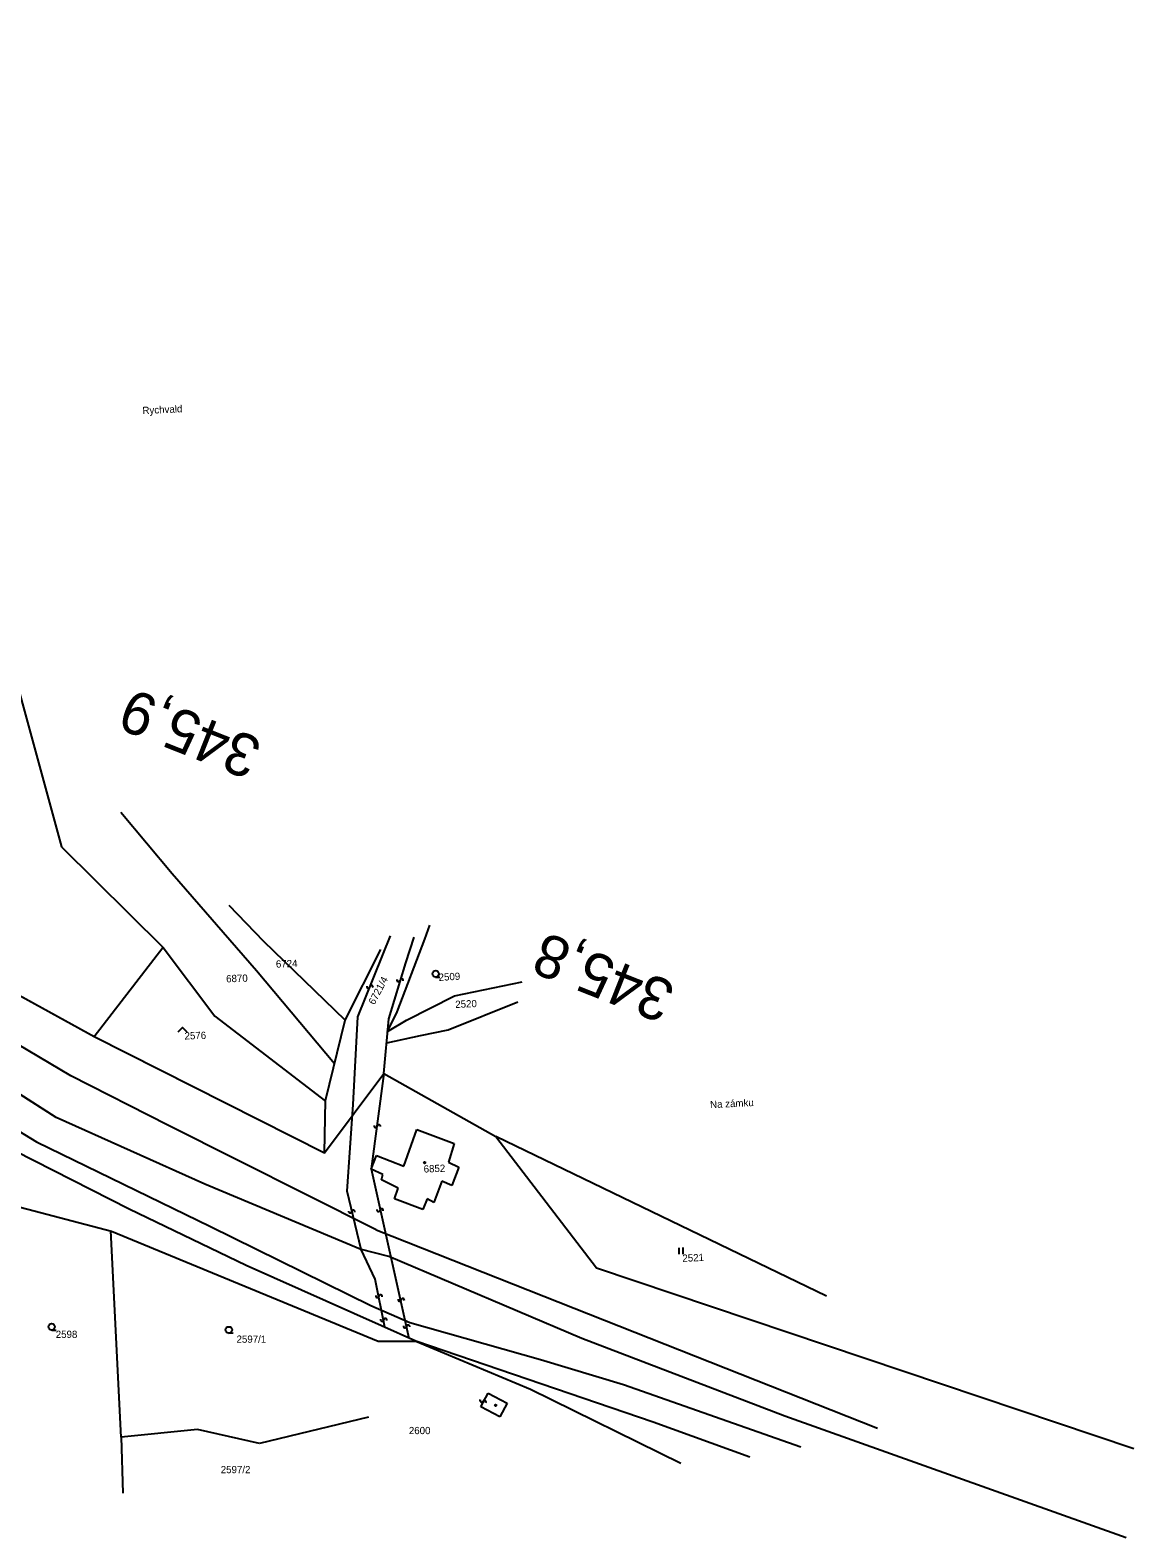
# Model space of a CAD drawing. Extents: x -469926 to -462499, y -1098642 to -1092733.
# Drawn here: x -465438.8 to -465180.4, y -1098619.7 to -1098266.6 of the extents above; entities that cross this region are included whole.
import ezdxf

# ---------------------------------------------------------------- set-up
doc = ezdxf.new("R2010")
doc.units = 0
for name, color, linetype in [('Vrstva 1', 7, 'Continuous'), ('Vrstva 10', 7, 'Continuous'), ('Vrstva 11', 7, 'Continuous'), ('Vrstva 20', 7, 'Continuous'), ('Vrstva 50', 7, 'Continuous'), ('Vrstva 55', 7, 'Continuous')]:
    doc.layers.add(name, color=color, linetype=linetype)

msp = doc.modelspace()

# ---------------------------------------------------------------- linework, layer by layer
at = {"layer": 'Vrstva 1'}
for p, q in [((-465441.26, -1098421.79), (-465431.42, -1098457.87)), ((-465405.54, -1098464.2), (-465417.55, -1098449.84)), ((-465431.42, -1098457.87), (-465407.65, -1098481.48)), ((-465385.78, -1098486.89), (-465405.54, -1098464.2)), ((-465477.92, -1098472.56), (-465423.63, -1098502.34)), ((-465384.07, -1098480.07), (-465392.18, -1098471.63)), ((-465346.38, -1098479.5), (-465345.16, -1098476.25)), ((-465365.03, -1098498.48), (-465384.07, -1098480.07)), ((-465362.03, -1098497.67), (-465354.41, -1098478.68)), ((-465352.86, -1098496.53), (-465346.38, -1098479.5)), ((-465350.84, -1098485.01), (-465348.89, -1098479.01)), ((-465423.78, -1098502.26), (-465407.72, -1098481.42)), ((-465407.65, -1098481.48), (-465395.57, -1098497.52)), ((-465365.03, -1098498.48), (-465356.68, -1098481.93)), ((-465367.54, -1098508.69), (-465385.78, -1098486.89)), ((-465354.81, -1098498.16), (-465350.84, -1098485.01)), ((-465339.4, -1098492.8), (-465323.58, -1098489.48)), ((-465350.67, -1098498.48), (-465339.4, -1098492.8)), ((-465340.94, -1098500.75), (-465324.56, -1098494.18)), ((-465432.7, -1098521.22), (-465470.04, -1098497.57)), ((-465395.57, -1098497.52), (-465369.66, -1098517.4)), ((-465363.17, -1098518.24), (-465362.03, -1098497.67)), ((-465355.94, -1098510.94), (-465354.81, -1098498.16)), ((-465355.08, -1098501.15), (-465352.86, -1098496.53)), ((-465369.66, -1098517.3), (-465365.03, -1098498.48)), ((-465355.08, -1098501.15), (-465350.67, -1098498.48)), ((-465347.35, -1098502.05), (-465340.94, -1098500.75)), ((-465423.63, -1098502.34), (-465369.86, -1098529.5)), ((-465355.3, -1098503.75), (-465347.35, -1098502.05)), ((-465369.86, -1098529.5), (-465355.94, -1098510.94)), ((-465355.94, -1098510.94), (-465358.92, -1098533.26)), ((-465355.94, -1098510.94), (-465329.78, -1098525.73)), ((-465449.55, -1098519.44), (-465437.29, -1098526.95)), ((-465369.86, -1098529.5), (-465369.66, -1098517.3)), ((-465364.54, -1098538.5), (-465363.17, -1098518.24)), ((-465415.62, -1098542.72), (-465455.12, -1098522.65)), ((-465397.86, -1098536.87), (-465432.7, -1098521.22)), ((-465351.32, -1098532.68), (-465348.24, -1098524.08)), ((-465348.24, -1098524.08), (-465339.48, -1098527.32)), ((-465329.78, -1098525.73), (-465306.17, -1098556.42)), ((-465252.31, -1098563.12), (-465329.78, -1098525.73)), ((-465437.29, -1098526.95), (-465396.57, -1098546.81)), ((-465339.48, -1098527.32), (-465340.86, -1098531.71)), ((-465358.95, -1098533.33), (-465357.65, -1098530.17)), ((-465356.19, -1098534.63), (-465358.95, -1098533.33)), ((-465358.92, -1098533.26), (-465350.1, -1098572.91)), ((-465357.65, -1098530.17), (-465351.32, -1098532.68)), ((-465340.86, -1098531.71), (-465338.43, -1098532.92)), ((-465338.43, -1098532.92), (-465340.05, -1098537.14)), ((-465361.51, -1098552.12), (-465397.86, -1098536.87)), ((-465356.51, -1098535.84), (-465356.19, -1098534.63)), ((-465352.62, -1098537.79), (-465356.51, -1098535.84)), ((-465342.4, -1098536.17), (-465344.27, -1098541.12)), ((-465340.05, -1098537.14), (-465342.4, -1098536.17)), ((-465361.24, -1098552.19), (-465364.54, -1098538.5)), ((-465353.51, -1098540.31), (-465352.62, -1098537.79)), ((-465346.86, -1098542.82), (-465353.51, -1098540.31)), ((-465345.81, -1098540.31), (-465346.86, -1098542.82)), ((-465344.27, -1098541.12), (-465345.81, -1098540.31)), ((-465445.58, -1098541.1), (-465419.75, -1098547.83)), ((-465388.22, -1098555.87), (-465415.62, -1098542.72)), ((-465396.57, -1098546.81), (-465359.01, -1098565.27)), ((-465417.49, -1098596.07), (-465419.9, -1098547.79)), ((-465419.75, -1098547.83), (-465357.27, -1098573.65)), ((-465354.78, -1098553.78), (-465361.51, -1098552.12)), ((-465357.98, -1098559.1), (-465361.24, -1098552.19)), ((-465309.64, -1098572.98), (-465354.78, -1098553.78)), ((-465356.55, -1098570), (-465388.22, -1098555.87)), ((-465355.76, -1098570.35), (-465357.98, -1098559.1)), ((-465359.01, -1098565.27), (-465349.89, -1098569.22)), ((-465348.48, -1098573.64), (-465356.55, -1098570)), ((-465349.89, -1098569.22), (-465319.29, -1098577.95)), ((-465357.27, -1098573.65), (-465348.48, -1098573.64)), ((-465292.88, -1098592.61), (-465348.48, -1098573.64)), ((-465348.48, -1098573.64), (-465321.63, -1098584.9)), ((-465262.07, -1098591.19), (-465309.64, -1098572.98)), ((-465319.29, -1098577.95), (-465299.88, -1098583.79)), ((-465333.24, -1098588.98), (-465331.56, -1098585.79)), ((-465331.56, -1098585.79), (-465327.12, -1098588.13)), ((-465321.63, -1098584.9), (-465286.41, -1098602.22)), ((-465299.88, -1098583.79), (-465258.35, -1098598.37)), ((-465328.8, -1098591.32), (-465333.24, -1098588.98)), ((-465327.12, -1098588.13), (-465328.8, -1098591.32)), ((-465359.55, -1098591.44), (-465385.05, -1098597.61)), ((-465270.24, -1098600.79), (-465292.88, -1098592.61)), ((-465399.6, -1098594.3), (-465417.49, -1098596.07)), ((-465417.49, -1098596.07), (-465417.05, -1098609.22)), ((-465385.05, -1098597.61), (-465399.6, -1098594.3))]:
    msp.add_line(p, q, dxfattribs=at)
at = {"layer": 'Vrstva 10'}
for p, q in [((-465429.29, -1098511.52), (-465464.89, -1098490.3)), ((-465406.57, -1098523.02), (-465429.29, -1098511.52)), ((-465357.77, -1098547.53), (-465406.57, -1098523.02))]:
    msp.add_line(p, q, dxfattribs=at)
at = {"layer": 'Vrstva 11'}
for points in [[(-465432.7, -1098521.22), (-465486.57, -1098486.66), (-465518.49, -1098468.65), (-465551.49, -1098448.9), (-465569.22, -1098444.38), (-465568.33, -1098425.27), (-465571.53, -1098422.05), (-465594.49, -1098399.02), (-465637.78, -1098357.95), (-465678.63, -1098306.95), (-465696.42, -1098283.83), (-465698.62, -1098280.73), (-465672.47, -1098266.65)], [(-465672.47, -1098266.65), (-465672.56, -1098278.17), (-465649.04, -1098310.62), (-465629.16, -1098337.81), (-465618.35, -1098352.47), (-465603.74, -1098365.8), (-465574.41, -1098392.56), (-465533.13, -1098422.32), (-465527.73, -1098424.76), (-465527.42, -1098424.95), (-465527.49, -1098424.86), (-465514.24, -1098441.77), (-465477.92, -1098472.56), (-465423.78, -1098502.26), (-465369.86, -1098529.5), (-465355.94, -1098510.94), (-465329.78, -1098525.73), (-465306.17, -1098556.42), (-465180.35, -1098598.73)], [(-465182.13, -1098619.68), (-465262.07, -1098591.19), (-465309.64, -1098572.98), (-465354.78, -1098553.78), (-465361.51, -1098552.12), (-465361.51, -1098552.12), (-465397.86, -1098536.87), (-465432.7, -1098521.22)]]:
    msp.add_lwpolyline(points, dxfattribs=at)
at = {"layer": 'Vrstva 20'}
for p, q in [((-465343.84, -1098488.36), (-465342.84, -1098488.39)), ((-465286.9, -1098551.75), (-465286.87, -1098553.25)), ((-465285.87, -1098553.23), (-465285.9, -1098551.73)), ((-465433.73, -1098571.02), (-465432.73, -1098571.01)), ((-465392.25, -1098571.73), (-465391.25, -1098571.71))]:
    msp.add_line(p, q, dxfattribs=at)
msp.add_lwpolyline([(-465404.11, -1098501.19), (-465403.09, -1098500.21), (-465402.11, -1098501.23)], dxfattribs=at)
for centre, radius in [((-465343.83, -1098487.61), 0.75), ((-465346.41, -1098531.83), 0.175), ((-465433.75, -1098570.27), 0.75), ((-465392.26, -1098570.98), 0.75), ((-465329.8, -1098588.66), 0.175)]:
    msp.add_circle(centre, radius, dxfattribs=at)
for centre, radius, start, end in [((-465359.62, -1098490.62), 0.377, 165.4443, 353.1075), ((-465358.87, -1098490.72), 0.376, 346.1204, 172.4315), ((-465352.56, -1098489.07), 0.377, 165.4443, 353.1075), ((-465351.81, -1098489.16), 0.376, 346.1204, 172.4315), ((-465357.13, -1098523.3), 0.376, 346.1204, 172.4315), ((-465357.88, -1098523.21), 0.377, 165.4443, 353.1075), ((-465363.87, -1098543.24), 0.377, 165.4443, 353.1075), ((-465363.13, -1098543.33), 0.376, 346.1204, 172.4315), ((-465357.21, -1098542.89), 0.377, 165.4443, 353.1075), ((-465356.46, -1098542.99), 0.376, 346.1204, 172.4315), ((-465357.5, -1098563.06), 0.377, 165.4443, 353.1075), ((-465356.75, -1098563.16), 0.376, 346.1204, 172.4315), ((-465352.28, -1098563.91), 0.377, 165.4443, 353.1075), ((-465351.53, -1098564), 0.376, 346.1204, 172.4315), ((-465356.37, -1098568.57), 0.377, 165.4443, 353.1075), ((-465355.62, -1098568.66), 0.376, 346.1204, 172.4315), ((-465351.01, -1098570.12), 0.377, 165.4443, 353.1075), ((-465350.26, -1098570.21), 0.376, 346.1204, 172.4315), ((-465333.1, -1098587.51), 0.377, 146.4843, 334.1475), ((-465332.42, -1098587.84), 0.376, 327.1604, 153.4715)]:
    msp.add_arc(centre, radius, start, end, dxfattribs=at)
at = {"layer": 'Vrstva 55'}
msp.add_line((-465357.76, -1098547.53), (-465240.35, -1098594.03), dxfattribs=at)

# ---------------------------------------------------------------- texts
at = {"layer": 'Vrstva 50'}
for s, rotation, p in [('Rychvald', 2.79, (-465412.45, -1098356.56)), ('6724', 1.85, (-465381.22, -1098486.17)), ('2509', 3.37, (-465343.09, -1098489.28)), ('6870', 1.85, (-465392.87, -1098489.61)), ('6721/4', 62.1, (-465358.18, -1098494.99)), ('2520', 2.44, (-465339.21, -1098495.61)), ('2576', 1.85, (-465402.61, -1098503)), ('Na zámku', 2.79, (-465279.54, -1098519.07)), ('6852', 2.44, (-465346.61, -1098534.16)), ('2521', 2.44, (-465286.03, -1098555.06))]:
    msp.add_text(s, height=1.7, rotation=rotation, dxfattribs=at).set_placement(p)
for s, p in [('2598', (-465432.79, -1098572.87)), ('2597/1', (-465390.46, -1098574)), ('2600', (-465350.11, -1098595.4)), ('2597/2', (-465394.16, -1098604.54))]:
    msp.add_text(s, height=1.7, dxfattribs=at).set_placement(p)
at = {"layer": 'Vrstva 55'}
for s, p in [('345,9', (-465383.97, -1098432.98)), ('345,8', (-465287.2, -1098490.03))]:
    msp.add_text(s, height=10, rotation=158.3923, dxfattribs=at).set_placement(p)

doc.saveas('drawing.dxf')
